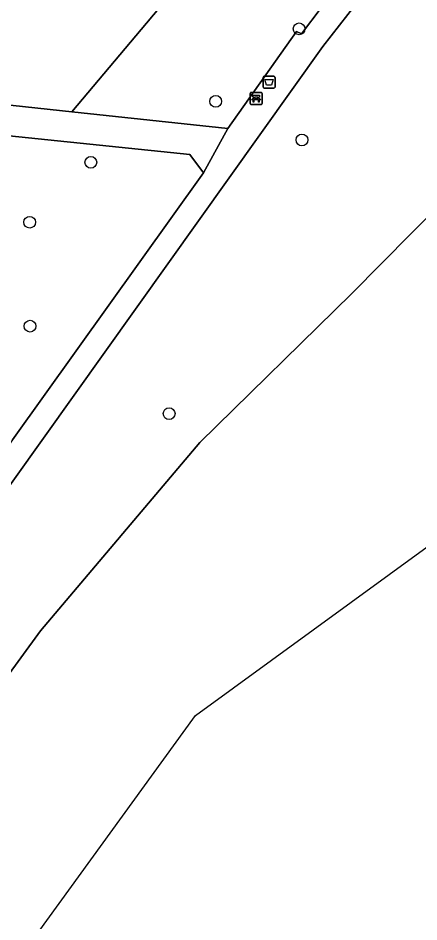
# Model space of a CAD drawing. Extents: x 161928 to 163071, y 386474 to 387428.
# Drawn here: x 162903.6 to 162937, y 387143.9 to 387219.1 of the extents above; entities that cross this region are included whole.
import ezdxf

# ---------------------------------------------------------------- set-up
doc = ezdxf.new("R2010")
doc.units = 0
for name, color, linetype in [('IMGEO_Afvalbak', 7, 'Continuous'), ('IMGEO_Bank', 7, 'Continuous'), ('IMGEO_Boom', 7, 'Continuous'), ('IMGEO_Erf', 7, 'Continuous'), ('IMGEO_Groenvoorziening', 7, 'Continuous'), ('IMGEO_Meer_plas_ven_vijver', 7, 'Continuous'), ('IMGEO_Voetpad_halfverhard', 7, 'Continuous')]:
    doc.layers.add(name, color=color, linetype=linetype)

msp = doc.modelspace()

# ---------------------------------------------------------------- linework, layer by layer
at = {"layer": 'IMGEO_Afvalbak'}
for p, q in [((162924.004, 387213.36), (162924.004, 387214.16)), ((162924.004, 387214.16), (162924.004, 387213.36)), ((162924.104, 387214.26), (162924.894, 387214.26)), ((162924.894, 387214.26), (162924.104, 387214.26)), ((162924.994, 387214.16), (162924.994, 387213.36)), ((162924.994, 387213.36), (162924.994, 387214.16)), ((162924.894, 387213.26), (162924.104, 387213.26)), ((162924.104, 387213.26), (162924.894, 387213.26))]:
    msp.add_line(p, q, dxfattribs=at)
msp.add_lwpolyline([(162924.147, 387213.974), (162924.851, 387213.974), (162924.702, 387213.504), (162924.296, 387213.504), (162924.147, 387213.974)], dxfattribs=at)
for centre, start, end in [((162924.104, 387214.16), 90, 180), ((162924.104, 387214.16), 90, 180), ((162924.894, 387214.16), 0, 90), ((162924.894, 387214.16), 360, 90), ((162924.104, 387213.36), 180, 270), ((162924.104, 387213.36), 180, 270), ((162924.894, 387213.36), 270, 0), ((162924.894, 387213.36), 270, 0)]:
    msp.add_arc(centre, 0.1, start, end, dxfattribs=at)
at = {"layer": 'IMGEO_Bank'}
for p, q in [((162922.922, 387211.983), (162922.922, 387212.824)), ((162922.922, 387212.824), (162922.922, 387211.983)), ((162922.997, 387212.908), (162923.838, 387212.908)), ((162923.838, 387212.908), (162922.997, 387212.908)), ((162923.231, 387212.414), (162923.231, 387212.52)), ((162923.275, 387212.52), (162923.275, 387212.414)), ((162923.563, 387212.526), (162923.281, 387212.526)), ((162923.281, 387212.408), (162923.563, 387212.408)), ((162923.569, 387212.414), (162923.569, 387212.52)), ((162923.613, 387212.52), (162923.613, 387212.414)), ((162923.922, 387212.833), (162923.922, 387211.992)), ((162923.922, 387211.992), (162923.922, 387212.833)), ((162923.847, 387211.908), (162923.006, 387211.908)), ((162923.006, 387211.908), (162923.847, 387211.908)), ((162923.619, 387212.306), (162923.226, 387212.306))]:
    msp.add_line(p, q, dxfattribs=at)
for points in [[(162923.169, 387212.306), (162923.027, 387212.306), (162923.139, 387212.408), (162923.225, 387212.408)], [(162923.225, 387212.526), (162923.139, 387212.526), (162923.139, 387212.687), (162923.702, 387212.687), (162923.702, 387212.526), (162923.619, 387212.526)], [(162923.619, 387212.408), (162923.702, 387212.408), (162923.814, 387212.306), (162923.675, 387212.306)], [(162923.219, 387212.299), (162923.219, 387212.092), (162923.176, 387212.092), (162923.176, 387212.299)], [(162923.669, 387212.299), (162923.669, 387212.092), (162923.625, 387212.092), (162923.625, 387212.299)]]:
    msp.add_lwpolyline(points, dxfattribs=at)
for centre, radius, start, end in [((162923, 387212.83), 0.0779, 92.4484, 184.28452), ((162923, 387212.83), 0.0779, 92.4484, 184.28452), ((162923.224, 387212.519), 0.00671, 2.89567, 87.10433), ((162923.224, 387212.415), 0.00671, 272.89567, 357.10433), ((162923.281, 387212.519), 0.00671, 92.89567, 177.10433), ((162923.281, 387212.415), 0.00671, 182.89567, 267.10433), ((162923.563, 387212.519), 0.00671, 2.89567, 87.10433), ((162923.563, 387212.415), 0.00671, 272.89567, 357.10433), ((162923.62, 387212.519), 0.00671, 92.89567, 177.10433), ((162923.62, 387212.415), 0.00671, 182.89567, 267.10433), ((162923.844, 387212.83), 0.0779, 2.4484, 94.28452), ((162923.844, 387212.83), 0.0779, 2.4484, 94.28452), ((162923, 387211.986), 0.0779, 182.4484, 274.28452), ((162923, 387211.986), 0.0779, 182.4484, 274.28452), ((162923.169, 387212.299), 0.00671, 2.89567, 87.10433), ((162923.226, 387212.299), 0.00671, 92.89567, 177.10433), ((162923.618, 387212.299), 0.00671, 2.89567, 87.10433), ((162923.675, 387212.299), 0.00671, 92.89567, 177.10433), ((162923.844, 387211.986), 0.0779, 272.4484, 4.28452), ((162923.844, 387211.986), 0.0779, 272.4484, 4.28452)]:
    msp.add_arc(centre, radius, start, end, dxfattribs=at)
at = {"layer": 'IMGEO_Boom'}
for centre in [(162926.996, 387218.2), (162920.065, 387212.167), (162927.231, 387208.957), (162909.677, 387207.095), (162904.591, 387202.11), (162904.625, 387193.462), (162916.19, 387186.181)]:
    msp.add_circle(centre, 0.489, dxfattribs=at)
at = {"layer": 'IMGEO_Erf'}
msp.add_lwpolyline([(162848.558, 387222.381), (162848.037, 387217.794), (162908.095, 387211.303), (162946.2, 387256.63)], dxfattribs=at)
at = {"layer": 'IMGEO_Groenvoorziening'}
msp.add_lwpolyline([(162953.147, 387250), (162965.881, 387265.539), (162972.274, 387273.065), (162972.503, 387273.116), (162972.798, 387273.167), (162970.824, 387282.195), (162970.785, 387282.157), (162950.517, 387261.112), (162946.2, 387256.63), (162908.095, 387211.303), (162921.061, 387209.902), (162926.787, 387217.968), (162927.206, 387217.787), (162932.094, 387224.308)], close=True, dxfattribs=at)
for points in [[(162955.911, 387250), (162935.218, 387224.759), (162928.973, 387216.724), (162856.575, 387115.189), (162848.611, 387104.02), (162850.362, 387090.957), (162865.628, 387112.657), (162868.13, 387116.172), (162872.14, 387121.719), (162885.593, 387140.337), (162895.36, 387154.203), (162905.505, 387168.119), (162918.755, 387183.768), (162931.345, 387196.155), (162958.774, 387223.906)], [(162903.154, 387183.99), (162919.044, 387206.217), (162917.919, 387207.749), (162851.603, 387214.609)]]:
    msp.add_lwpolyline(points, dxfattribs=at)
at = {"layer": 'IMGEO_Meer_plas_ven_vijver'}
for points in [[(162958.774, 387223.906), (162931.345, 387196.155), (162918.755, 387183.768), (162905.505, 387168.119), (162895.36, 387154.203), (162885.593, 387140.337), (162872.14, 387121.719), (162868.13, 387116.172), (162865.628, 387112.657), (162850.362, 387090.957), (162846.172, 387085), (162841.677, 387078.611), (162836.77, 387071.986), (162819.577, 387047.644)], [(162747.703, 386925.615), (162918.383, 387161.062), (162973.321, 387201.081)]]:
    msp.add_lwpolyline(points, dxfattribs=at)
at = {"layer": 'IMGEO_Voetpad_halfverhard'}
for points in [[(162953.147, 387250), (162932.094, 387224.308), (162927.206, 387217.787), (162926.787, 387217.968), (162921.061, 387209.902), (162919.044, 387206.217), (162903.154, 387183.99), (162893.246, 387170.131), (162888.172, 387163.036), (162877.739, 387148.491), (162876.041, 387146.106), (162861.502, 387125.732), (162861.093, 387126.033), (162855.328, 387117.957), (162855.707, 387117.646), (162853.767, 387114.937), (162837.34, 387091.989)], [(162928.973, 387216.724), (162935.218, 387224.759), (162955.911, 387250)], [(162834.715, 387089.105), (162832.544, 387087.755), (162830.732, 387086.875), (162830.325, 387083.716), (162833.433, 387085.141), (162834.423, 387085.712), (162835.359, 387086.368), (162836.232, 387087.106), (162837.036, 387087.919), (162837.692, 387088.706), (162848.611, 387104.02), (162856.575, 387115.189), (162928.973, 387216.724)]]:
    msp.add_lwpolyline(points, dxfattribs=at)
msp.add_lwpolyline([(162921.061, 387209.902), (162908.095, 387211.303), (162848.037, 387217.794), (162847.679, 387215.034), (162851.603, 387214.609), (162917.919, 387207.749), (162919.044, 387206.217)], close=True, dxfattribs=at)

doc.saveas('drawing.dxf')
